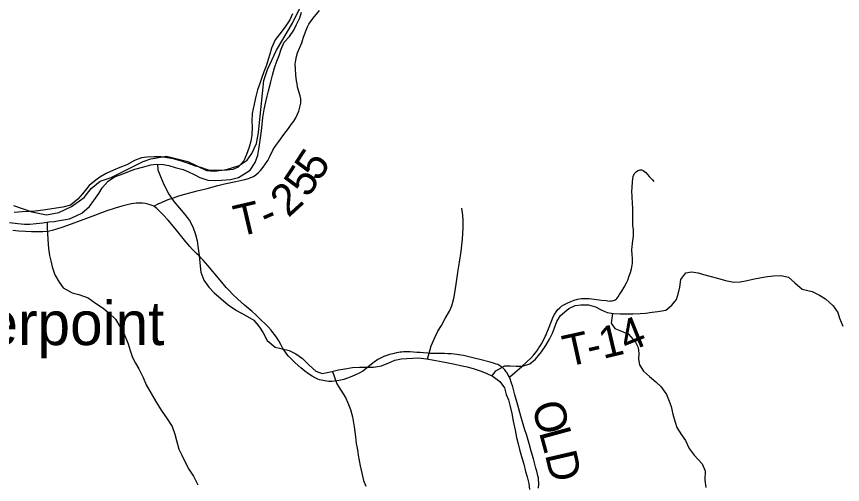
# Model space of a CAD drawing. Extents: x 1451455 to 1749751, y 218250 to 574981.
# Drawn here: x 1572855 to 1580723, y 291386 to 295847 of the extents above; entities that cross this region are included whole.
import ezdxf

# ---------------------------------------------------------------- set-up
doc = ezdxf.new("R2010")
doc.units = 0
for name, color, linetype in [('GM_X_County_Road', 7, 'Continuous'), ('GM_X_County_Road_Text', 7, 'Continuous'), ('GM_X_Minor_River', 7, 'Continuous'), ('GM_X_Township', 7, 'Continuous'), ('GM_X_Township_Road', 7, 'Continuous'), ('GM_X_Township_Road_Text', 7, 'Continuous'), ('GM_X_Unincorporated_Text', 7, 'Continuous')]:
    doc.layers.add(name, color=color, linetype=linetype)

msp = doc.modelspace()

# ---------------------------------------------------------------- linework, layer by layer
at = {"layer": 'GM_X_County_Road'}
for points in [[(1574163.6, 294038.9), (1574148.3, 294045.7), (1574128.3, 294053.5), (1574106.7, 294060), (1574081.5, 294065.3), (1574055.9, 294067.9), (1574026.9, 294068.5), (1573994.5, 294066.7), (1573949.3, 294061), (1573907.7, 294053), (1573857.1, 294040), (1573794.4, 294021.4), (1573714, 293993.4), (1573545.1, 293929.9), (1573375.7, 293868.1), (1573286.1, 293835.9), (1573236.3, 293818.9), (1573195, 293807.3), (1573165.8, 293801.2), (1573146.1, 293798), (1573106.5, 293795), (1573076.7, 293794.5), (1572997.9, 293795.9), (1572938.8, 293798.3), (1572876.5, 293802), (1572820.6, 293806.9)], [(1577550.4, 292409.3), (1577543.1, 292424.4), (1577536.6, 292436.4), (1577527.8, 292450.4), (1577520.7, 292460.2), (1577514.1, 292469.3), (1577507.1, 292478.1), (1577498.8, 292487.1), (1577486.2, 292499), (1577476.3, 292507.1), (1577464.1, 292515.3), (1577450.8, 292523.1), (1577438.8, 292529), (1577425, 292534.8), (1577407.8, 292541), (1577366.5, 292553.3), (1577267.2, 292578.2), (1577226.2, 292588.1), (1577137.7, 292609.7), (1577111.5, 292615.7), (1577086.3, 292620.3), (1577049.5, 292626.3), (1577023, 292628.9), (1576996.5, 292630.9), (1576963, 292632.6), (1576930.5, 292633.5), (1576902.5, 292633.6), (1576886.2, 292633.7), (1576850.3, 292634.5), (1576798.2, 292636.5), (1576772.1, 292637.9), (1576732.9, 292640.5), (1576698.9, 292643.5), (1576668.4, 292646.1), (1576635, 292648.5), (1576605.1, 292650.5), (1576580.3, 292651.1), (1576562.8, 292650.3), (1576540.2, 292649.4), (1576524.9, 292648.1), (1576509, 292646.5), (1576492.8, 292644.2), (1576474.6, 292640.9), (1576452.4, 292634.8), (1576439.6, 292631.8), (1576408.3, 292624), (1576383.4, 292616.3), (1576352.9, 292605.1), (1576327.8, 292593.4), (1576298.3, 292576.9), (1576285.4, 292568.9), (1576273.4, 292560.8), (1576262.8, 292553), (1576252.4, 292545), (1576202.1, 292503.2), (1576182.6, 292488.4), (1576154.1, 292468.2), (1576120.3, 292449), (1576076.2, 292427.1), (1576032.4, 292408), (1575998.9, 292395.7), (1575972.5, 292387), (1575943.7, 292380.1), (1575910.2, 292374.1), (1575883.4, 292371.1), (1575857.5, 292368.8), (1575830.4, 292369.4), (1575809.8, 292371.4), (1575792.9, 292373.1), (1575777, 292376.7), (1575757.8, 292381.4), (1575740.6, 292385.4), (1575725, 292391), (1575711.6, 292396.5), (1575700.1, 292402.6), (1575670.3, 292420.2), (1575636.2, 292442.7), (1575600.7, 292468.2), (1575563, 292498.4), (1575510.6, 292545.1), (1575474.5, 292579.9), (1575457.2, 292597.1), (1575444.3, 292610.7), (1575429.1, 292629.6), (1575416.2, 292646.5), (1575401.9, 292669), (1575390, 292689.5), (1575371.8, 292720.4), (1575353.2, 292754.8), (1575336.6, 292782), (1575312.4, 292816.5), (1575296.4, 292836.5), (1575279.6, 292856.2), (1575253.8, 292885.4), (1575226.9, 292913.9), (1575186.2, 292954.3), (1575133.5, 293003.4), (1575098.2, 293035.8), (1575027.1, 293095.8), (1574961.5, 293153.2), (1574910.1, 293203.8), (1574882.8, 293231.9), (1574852.1, 293265.7), (1574795.5, 293333.5), (1574677.9, 293474.6), (1574633.4, 293524.9), (1574614.9, 293543.8), (1574595, 293564.7), (1574569.2, 293588.9), (1574532.1, 293627.7), (1574507, 293655.6), (1574468.1, 293699.7), (1574364.6, 293826.7), (1574298.1, 293905.1), (1574253, 293956.1), (1574217.9, 293990.9), (1574191.4, 294016.7), (1574178.7, 294027.5), (1574163.6, 294038.9)], [(1577828.6, 291351.1), (1577830.6, 291392.2), (1577829.9, 291408.1), (1577828.9, 291423), (1577825.9, 291446.2), (1577822.3, 291467.8), (1577818.3, 291485), (1577811, 291514.8), (1577803, 291542), (1577792.2, 291578.8), (1577778.3, 291629.5), (1577758.2, 291702.9), (1577741.1, 291765.3), (1577715.3, 291852.8), (1577695, 291916.1), (1577658.9, 292039), (1577630.7, 292142.1), (1577603.2, 292240.9), (1577582, 292315.8), (1577567, 292360.3), (1577556.2, 292392.3), (1577550.4, 292409.3)]]:
    msp.add_lwpolyline(points, dxfattribs=at)
at = {"layer": 'GM_X_Minor_River'}
for points in [[(1572787.1, 293882.8), (1572866.9, 293873.5), (1572930.8, 293868.5), (1572982.7, 293867.7), (1573042.8, 293872.8), (1573104.9, 293881.8), (1573161, 293889), (1573213, 293894.2), (1573263.1, 293901.4), (1573359.3, 293919.9), (1573423.7, 293947), (1573476.1, 293972.2), (1573549.1, 294037.1), (1573592, 294094.5), (1573639.1, 294159.8), (1573672, 294215.4), (1573729, 294276.6), (1573789.6, 294317.7), (1573878.1, 294352.3), (1573932.4, 294373.5), (1573982.7, 294392.8), (1574067, 294413.5), (1574133.2, 294432.5), (1574185.3, 294439.7), (1574253.2, 294436.6), (1574305, 294425.8), (1574366.7, 294408.8), (1574442.3, 294387.6), (1574493.9, 294366.8), (1574547.4, 294342), (1574600.9, 294313.1), (1574676.4, 294287.9), (1574748.3, 294282.8), (1574808.3, 294285.9), (1574892.4, 294294.6), (1574968.6, 294313.4), (1575019.1, 294344.7), (1575079.7, 294383.8), (1575128.8, 294455.1), (1575152, 294526.8), (1575165.3, 294602.6), (1575174.4, 294668.5), (1575189.8, 294756.4), (1575194.9, 294818.4), (1575202, 294884.3), (1575215.2, 294960.2), (1575230.4, 295034), (1575243.3, 295087.8), (1575256.2, 295139.7), (1575277.6, 295225.4), (1575292.6, 295289.2), (1575313.8, 295359), (1575334.8, 295422.7), (1575355.7, 295476.4), (1575374.7, 295536.1), (1575405.8, 295601.7), (1575454.7, 295657), (1575497.7, 295718.4), (1575520.5, 295770), (1575553.6, 295833.6), (1575570.5, 295889.3)], [(1575484.3, 295872.7), (1575457.3, 295815), (1575420.4, 295757.6), (1575377.4, 295698.2), (1575318.2, 295625.1), (1575284.9, 295545.5), (1575268, 295487.8), (1575251.1, 295436), (1575236.3, 295384.2), (1575211.2, 295318.5), (1575190.3, 295264.8), (1575171.4, 295209), (1575150.4, 295147.3), (1575131.2, 295073.6), (1575118.1, 295011.7), (1575100.7, 294921.9), (1575095.4, 294845.9), (1575098.6, 294795.8), (1575095.2, 294715.8), (1575086.3, 294659.9), (1575071.3, 294602.1), (1575046.2, 294530.4), (1575021.2, 294472.8), (1574966.2, 294411.5), (1574915.9, 294390.3), (1574859.9, 294383.2), (1574809.8, 294379.9), (1574747.9, 294378.9), (1574684, 294383.9), (1574610.4, 294407), (1574558.7, 294421.9), (1574493.2, 294446.9), (1574425.6, 294468), (1574350, 294489.2), (1574290.3, 294500.1), (1574230.4, 294509), (1574166.5, 294510), (1574096.5, 294507.1), (1574044.4, 294499.9), (1573980.1, 294474.9), (1573905.4, 294432), (1573839.1, 294407), (1573778.7, 294381.9), (1573710.2, 294350.9), (1573647.7, 294315.9), (1573597.1, 294276.6), (1573546.4, 294235.3), (1573483.2, 294158.3), (1573440.3, 294104.9), (1573369.5, 294049.9), (1573297.2, 294031), (1573233.1, 294020), (1573173, 294010.9), (1573108.9, 294001.9), (1573030.8, 293993.1), (1572974.8, 293990), (1572908.7, 293985), (1572832.7, 293980.1)], [(1574198.3, 294439.1), (1574202.4, 294385.3), (1574227.4, 294322.9), (1574258, 294246.3), (1574306.5, 294153.5), (1574353.3, 294084.7), (1574408.2, 294019.8), (1574457.1, 293959), (1574502.1, 293902.2), (1574533.1, 293843.7), (1574559.9, 293769.2), (1574574.9, 293708.9), (1574582, 293658.8), (1574594.5, 293570.5), (1574602.8, 293468.2), (1574611.9, 293410), (1574638.6, 293333.6), (1574687.4, 293268.7), (1574736.5, 293213.9), (1574801.5, 293158.8), (1574870.5, 293099.7), (1574949.5, 293044.4), (1575032.7, 292999.1), (1575115.9, 292951.8), (1575168.7, 292884.9), (1575203.8, 292832.3), (1575242.5, 292757.6), (1575317.4, 292694.3), (1575371.2, 292683.5), (1575452.8, 292662.2), (1575516.3, 292633.2), (1575579.5, 292588.2), (1575638.4, 292527.2), (1575705.3, 292466.1), (1575766.9, 292445.1), (1575847.1, 292459.9), (1575921.4, 292478.8), (1575981.5, 292489.8), (1576055.6, 292500.7), (1576123.6, 292503.6), (1576177.6, 292504.8), (1576255.5, 292503.6), (1576331.7, 292518.4), (1576400.1, 292545.4), (1576458.5, 292572.5), (1576518.7, 292583.6), (1576683.8, 292594.6)], [(1576769.3, 292582.4), (1576803.4, 292709.2), (1576842.5, 292792.7), (1576869.2, 292848.4), (1576901.9, 292902), (1576938.8, 292967.6), (1576979.7, 293037.1), (1577000.4, 293088.9), (1577019.3, 293160.7), (1577034.3, 293232.6), (1577047.4, 293318.5), (1577062.8, 293428.4), (1577075.7, 293504.3), (1577091.1, 293606.1), (1577097.9, 293668.1), (1577104.6, 293724.1), (1577107.3, 293778.1), (1577110, 293834.1), (1577108.8, 293900.2), (1577105.5, 293952.2), (1577098.3, 294020.4)], [(1573147.8, 293887.3), (1573146, 293833.2), (1573149.2, 293783.1), (1573152.2, 293721), (1573158.8, 293636.8), (1573167.6, 293568.5), (1573180.8, 293518.3), (1573193.8, 293460), (1573218.5, 293383.6), (1573259.3, 293314.9), (1573300.4, 293262.2), (1573383.5, 293212.8), (1573447.2, 293197.8), (1573536.6, 293164.4), (1573605.7, 293115.3), (1573680.9, 293068.1), (1573738, 293019.1), (1573797.1, 292962.2), (1573839.9, 292893.4), (1573876.8, 292828.8), (1573917, 292726), (1573938, 292663.6), (1573960.9, 292597.2), (1573987.9, 292542.7), (1574019, 292488.2), (1574059.6, 292407.5), (1574088.4, 292334.9), (1574181.7, 292177.3), (1574232.4, 292096.4), (1574288.9, 292013.5), (1574337.7, 291940.6), (1574362.4, 291866.1), (1574377.4, 291805.8), (1574400, 291723.4), (1574429.1, 291666.9), (1574460, 291600.3), (1574496.8, 291531.7), (1574539.7, 291466.9), (1574582.3, 291382.1)], [(1577384.6, 292422), (1577420.9, 292468.8), (1577507.6, 292517.6), (1577557.7, 292519), (1577613.7, 292514.2), (1577675.7, 292513.4), (1577746.1, 292536.5), (1577798.7, 292581.9), (1577857.6, 292651.1), (1577896.4, 292712.7), (1577933.2, 292770.3), (1577962, 292827.9), (1577980.6, 292879.7), (1578003.4, 292939.5), (1578036.2, 292997.1), (1578117.1, 293064.1), (1578177.5, 293091.3), (1578229.6, 293098.6), (1578303.7, 293097.6), (1578371.5, 293078.7), (1578425.2, 293050), (1578483, 293027.2), (1578542.9, 293016.4), (1578604.9, 293011.6), (1578672.9, 293012.7), (1578727, 293012), (1578795.1, 293017.1), (1578847.2, 293020.4), (1578909.4, 293027.5), (1578963.5, 293034.8), (1579039.7, 293047.8), (1579098.4, 293095.1), (1579141.1, 293150.6), (1579162, 293214.4), (1579172.7, 293268.3), (1579183.6, 293340.2), (1579230.4, 293403.6), (1579284.6, 293414.9), (1579348.5, 293404), (1579400.4, 293389.3), (1579460.2, 293372.5), (1579532, 293351.6), (1579607.8, 293330.5), (1579687.7, 293315.5), (1579749.8, 293318.6), (1579816.1, 293331.8), (1579870.2, 293343.1), (1579950.5, 293360), (1580008.7, 293369.3), (1580066.9, 293376.5), (1580135, 293379.6), (1580208.8, 293362.6), (1580268.2, 293309.8), (1580339.5, 293248.8), (1580433.3, 293225.5), (1580504.9, 293190.5), (1580560.5, 293155.7), (1580635.7, 293088.7), (1580679, 293026.1), (1580696.3, 292971.8), (1580725.3, 292895.3)], [(1578532.2, 293018.3), (1578519.7, 292924.6), (1578555.1, 292872.1), (1578618.8, 292847.2), (1578684.5, 292818.3), (1578751.6, 292743.4), (1578777, 292691), (1578784.3, 292634.8), (1578781.6, 292580.8), (1578788.9, 292526.7), (1578826.2, 292466.1), (1578883.6, 292415.3), (1578945, 292366.5), (1578996.4, 292315.7), (1579045.6, 292245), (1579072.8, 292180.6), (1579090.1, 292130.3), (1579107.2, 292058), (1579128.3, 291981.6), (1579145.6, 291929.4), (1579190.8, 291860.7), (1579228.2, 291806.1), (1579263.2, 291729.6), (1579310.5, 291666.9), (1579387.5, 291581.8), (1579414.6, 291515.4), (1579413.5, 291427.3), (1579422.7, 291359.1)], [(1576683.8, 292594.6), (1576761.8, 292583.6), (1576833.7, 292572.6), (1576899.6, 292559.7), (1576951.5, 292549), (1577031.4, 292534), (1577085.3, 292521.2), (1577147.1, 292506.4), (1577205, 292493.6), (1577270.8, 292468.7), (1577328.5, 292446), (1577396.2, 292417), (1577459.7, 292368.1), (1577502.9, 292307.5), (1577520.2, 292245.2), (1577541.5, 292192.9), (1577556.7, 292130.6), (1577573.9, 292062.3), (1577587, 291990.1), (1577603.9, 291905.8), (1577619.1, 291835.5), (1577632.3, 291773.2), (1577647.6, 291719), (1577664.8, 291652.7), (1577687.9, 291580.3), (1577705, 291510), (1577720.4, 291457.8), (1577735.6, 291395.5), (1577742.9, 291339.3)], [(1575864, 292464.2), (1575905.2, 292344.8), (1575944.1, 292284.2), (1575989, 292215.4), (1576012.1, 292165), (1576037.1, 292102.5), (1576055.8, 292030.1), (1576072.3, 291935.8), (1576084.7, 291839.5), (1576091.6, 291777.3), (1576102.6, 291717), (1576109.8, 291666.9), (1576118.9, 291614.7), (1576128.1, 291564.5), (1576146.7, 291480.1), (1576161.7, 291423.8), (1576182.8, 291371.4)]]:
    msp.add_lwpolyline(points, dxfattribs=at)
at = {"layer": 'GM_X_Township'}
msp.add_lwpolyline([(1572825.7, 294047.4), (1573001.7, 293986.5), (1573140.5, 293956.1), (1573256.7, 293978.7), (1573378.5, 294035.1), (1573498.1, 294123.1), (1573567, 294207.7), (1573651.6, 294277.6), (1573757.7, 294313.7), (1574061.7, 294464.1), (1574134.5, 294489.5), (1574284.9, 294514.9), (1574486.1, 294465.3), (1574664.1, 294379.7), (1574740.5, 294372.8), (1574854.9, 294387.8), (1574975.2, 294428.3), (1575051.5, 294476.9), (1575095.4, 294540.4), (1575141.7, 294636.4), (1575160.2, 294740.4), (1575211.2, 295238.6), (1575244.7, 295342.7), (1575331.5, 295526.4), (1575485.3, 295784.2), (1575601, 296025.7)], dxfattribs=at)
msp.add_lwpolyline([(1572825.7, 294047.4), (1573001.7, 293986.5), (1573140.5, 293956.1), (1573256.7, 293978.7), (1573378.5, 294035.1), (1573498.1, 294123.1), (1573567, 294207.7), (1573651.6, 294277.6), (1573757.7, 294313.7), (1574061.7, 294464.1), (1574134.5, 294489.5), (1574284.9, 294514.9), (1574486.1, 294465.3), (1574664.1, 294379.7), (1574740.5, 294372.8), (1574854.9, 294387.8), (1574975.2, 294428.3), (1575051.5, 294476.9), (1575095.4, 294540.4), (1575141.7, 294636.4), (1575160.2, 294740.4), (1575211.2, 295238.6), (1575244.7, 295342.7), (1575331.5, 295526.4), (1575485.3, 295784.2), (1575601, 296025.7)], dxfattribs=at)
at = {"layer": 'GM_X_Township_Road'}
for points in [[(1574163.6, 294038.9), (1574210.4, 294063.5), (1574229.2, 294072.4), (1574249.5, 294082), (1574300.3, 294102.2), (1574349.5, 294120.4), (1574402.2, 294138.4), (1574459.2, 294154), (1574574.7, 294184.4), (1574672.1, 294207.8), (1574773.1, 294235.7), (1574836.7, 294251.4), (1574942.5, 294274.6), (1575028.9, 294294), (1575063.7, 294303.5), (1575088.4, 294312.6), (1575112, 294323.8), (1575134.1, 294337.8), (1575159, 294359.1), (1575179.5, 294380.2), (1575204.6, 294410.2), (1575227.7, 294442), (1575248.3, 294475.5), (1575268, 294513.2), (1575297.3, 294571.9), (1575311.7, 294597.7), (1575324.6, 294616.7), (1575352.2, 294657.4), (1575401.4, 294723.1), (1575444.9, 294780.7), (1575472.2, 294817.6), (1575495.5, 294849.3), (1575516, 294882.8), (1575532, 294915.2), (1575544.1, 294945.7), (1575551.9, 294970.7), (1575558.1, 294996.3), (1575561.8, 295022.2), (1575562.7, 295038.5), (1575561.7, 295061.4), (1575557.2, 295090.6), (1575532.9, 295173.7), (1575526.7, 295205.9), (1575522.1, 295235.3), (1575514.8, 295289), (1575511.2, 295351.8), (1575510.8, 295394.4), (1575514.6, 295430.2), (1575522, 295465.5), (1575532.4, 295500.1), (1575571.4, 295597.5), (1575579.2, 295619.1), (1575590.2, 295650), (1575613.5, 295718), (1575626.3, 295748.2), (1575640.2, 295774.1), (1575654.2, 295796.3), (1575680, 295830.2), (1575740.4, 295903.5)], [(1577550.4, 292409.3), (1577555.4, 292413.7), (1577667.1, 292511.8), (1577717.4, 292555.8), (1577752.9, 292591.3), (1577779.7, 292619.8), (1577797.6, 292641), (1577817.8, 292667.9), (1577831.4, 292689), (1577845.7, 292712.2), (1577854.6, 292727.8), (1577871.5, 292756.3), (1577892.4, 292796.4), (1577899.7, 292813.7), (1577908, 292833.2), (1577929.7, 292886.3), (1577968.5, 292983.9), (1577979.3, 293007.7), (1577994.3, 293033.1), (1578010.6, 293053.6), (1578029.6, 293071.6), (1578047.8, 293085.4), (1578070, 293099.4), (1578102, 293116.2), (1578135.2, 293130.6), (1578165.9, 293142.2), (1578200.5, 293152.5), (1578216.8, 293156.3), (1578236, 293159), (1578271.9, 293160.8), (1578311.6, 293158.3), (1578426.6, 293144.6), (1578471.9, 293139), (1578504.4, 293135.4), (1578516.6, 293135.6), (1578529.5, 293136.7), (1578542.1, 293139.3), (1578550.5, 293142.7), (1578556.8, 293145.9), (1578566.1, 293153), (1578574, 293159.9), (1578585.6, 293175.5), (1578599.9, 293197.7), (1578619.9, 293230.4), (1578642.3, 293268.6), (1578664.5, 293308.7), (1578677.1, 293333.9), (1578689, 293366.7), (1578702.6, 293407.5), (1578711.9, 293441.9), (1578719.2, 293477.1), (1578721.8, 293496.3), (1578722.8, 293514.8), (1578723.5, 293535.1), (1578722.8, 293551.6), (1578720.8, 293569.2), (1578718.8, 293588.8), (1578716.9, 293609.6), (1578717.2, 293628.2), (1578718.8, 293648.1), (1578723.2, 293687.2), (1578729.7, 293732.2), (1578732.1, 293754.9), (1578732.9, 293771.2), (1578733.4, 293787.5), (1578731.5, 293813.6), (1578727, 293855.9), (1578726.4, 293890.3), (1578725.8, 293932.1), (1578726.1, 293999.7), (1578725.5, 294016), (1578725, 294029.1), (1578723.9, 294055.2), (1578718.6, 294136.5), (1578717.7, 294175.6), (1578718.9, 294221.2), (1578722.2, 294266.8), (1578726.3, 294302.7), (1578730, 294322), (1578735.1, 294337.5), (1578739.6, 294346.2), (1578747.4, 294356.8), (1578759.1, 294368.2), (1578769.8, 294375.9), (1578778.5, 294380.4), (1578787.8, 294383.4), (1578797.6, 294384.6), (1578807.4, 294384.3), (1578816.9, 294382), (1578825.8, 294377.9), (1578836.6, 294370.5), (1578848.8, 294359.5), (1578882.3, 294323.8), (1578895.9, 294309.5), (1578912.3, 294289.1), (1578925.1, 294274.2)]]:
    msp.add_lwpolyline(points, dxfattribs=at)

# ---------------------------------------------------------------- texts
at = {"layer": 'GM_X_County_Road_Text'}
for s, rotation, p in [('O', 285.31168, (1577759.8, 292140.8)), ('L', 285.28313, (1577829.5, 291886.2)), ('D', 283.06084, (1577887.9, 291672.8))]:
    msp.add_text(s, height=300, rotation=rotation, dxfattribs=at).set_placement(p)
at = {"layer": 'GM_X_Township_Road_Text'}
for s, rotation, p in [('5', 56.71334, (1575733.8, 294264.7)), ('5', 56.74591, (1575632.5, 294110.2)), ('2', 42.46787, (1575443.5, 293923.6)), ('T', 13.17819, (1574965.7, 293746.2)), ('-', 23.41749, (1575239.6, 293815.7)), ('4', 21.97334, (1578668.2, 292640.3)), ('1', 13.39915, (1578441.8, 292582.6)), ('T', 12.45095, (1578097.2, 292506.1)), ('-', 12.61301, (1578317.2, 292554.7))]:
    msp.add_text(s, height=300, rotation=rotation, dxfattribs=at).set_placement(p)
at = {"layer": 'GM_X_Unincorporated_Text'}
msp.add_text('Centerpoint', height=417, rotation=0.00001, dxfattribs=at).set_placement((1571380.7, 292715.1))

doc.saveas('drawing.dxf')
